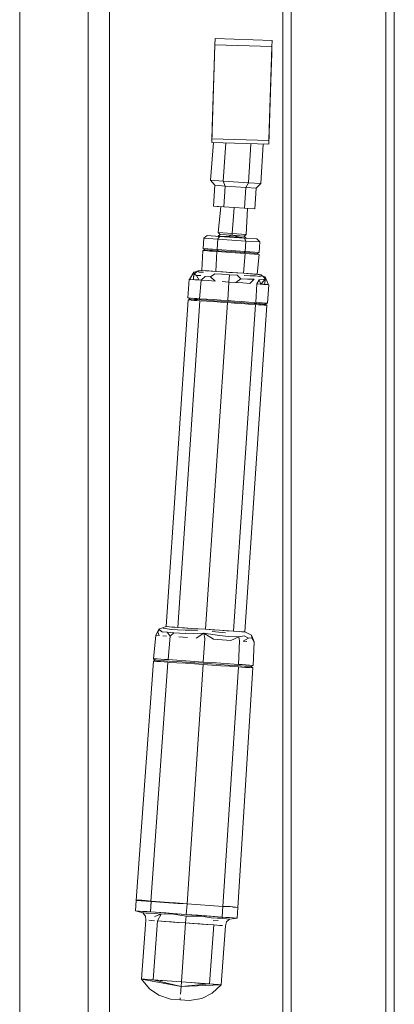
# Model space of a CAD drawing. Header units: millimetres. Extents: x 321 to 585, y -277 to 9.
# Tile 706 of 1056: x 352.59 to 352.859, y -27.113 to -26.406. Entities that reach past the tile are written whole.
import ezdxf

# ---------------------------------------------------------------- set-up
doc = ezdxf.new("R2010")
doc.units = ezdxf.units.MM
doc.header["$MEASUREMENT"] = 0
doc.layers.add('IFC-Elemento construtivo genérico-Contorno', color=253, linetype='Continuous', lineweight=5)
doc.layers.add('IFC-Laje-Contorno', color=134, linetype='Continuous', lineweight=5)

msp = doc.modelspace()

# ---------------------------------------------------------------- linework, layer by layer
at = {"layer": 'IFC-Elemento construtivo genérico-Contorno', "lineweight": 5}
for p, q in [((352.63907, -27.34614), (352.63907, -25.75413)), ((352.77859, -27.13136), (352.77859, -25.91891)), ((352.77859, -27.13136), (352.77859, -25.91891)), ((352.85859, -27.13136), (352.85859, -25.91891)), ((352.85859, -27.13136), (352.85859, -25.91891)), ((352.78459, -27.12514), (352.78459, -25.92514)), ((352.85259, -27.12514), (352.85259, -25.92514)), ((352.72763, -26.49423), (352.72989, -26.42398)), ((352.72772, -26.49159), (352.72989, -26.42398)), ((352.72772, -26.49159), (352.72989, -26.42398)), ((352.72799, -26.48312), (352.72989, -26.42398)), ((352.72989, -26.42398), (352.73003, -26.41964)), ((352.72989, -26.42398), (352.73003, -26.41964)), ((352.72989, -26.42398), (352.77086, -26.4253)), ((352.72989, -26.42398), (352.77086, -26.4253)), ((352.73003, -26.41964), (352.771, -26.42096)), ((352.73003, -26.41964), (352.771, -26.42096)), ((352.7686, -26.49555), (352.77086, -26.4253)), ((352.76869, -26.49291), (352.77086, -26.4253)), ((352.76869, -26.49291), (352.77086, -26.4253)), ((352.76896, -26.48444), (352.77086, -26.4253)), ((352.77071, -26.42998), (352.77086, -26.4253)), ((352.77086, -26.4253), (352.771, -26.42096)), ((352.77086, -26.4253), (352.771, -26.42096)), ((352.77086, -26.4253), (352.771, -26.42096)), ((352.7686, -26.49555), (352.77078, -26.42779)), ((352.76896, -26.48444), (352.77071, -26.42998)), ((352.76896, -26.48444), (352.77071, -26.42998)), ((352.76896, -26.48444), (352.77071, -26.42998)), ((352.76896, -26.48444), (352.77071, -26.42998)), ((352.72799, -26.48312), (352.72846, -26.46834)), ((352.72799, -26.48312), (352.72846, -26.46835)), ((352.72763, -26.49423), (352.72799, -26.48312)), ((352.7686, -26.49555), (352.76896, -26.48444)), ((352.7686, -26.49555), (352.76896, -26.48444)), ((352.76869, -26.49291), (352.76896, -26.48444)), ((352.76896, -26.48444), (352.76913, -26.48445)), ((352.72681, -26.52135), (352.72897, -26.49427)), ((352.72681, -26.52135), (352.72897, -26.49428)), ((352.72763, -26.49423), (352.72772, -26.49159)), ((352.72763, -26.49423), (352.72772, -26.49159)), ((352.72763, -26.49423), (352.7686, -26.49555)), ((352.72763, -26.49423), (352.7686, -26.49555)), ((352.72772, -26.49159), (352.76869, -26.49291)), ((352.72772, -26.49159), (352.76869, -26.49291)), ((352.73585, -26.52197), (352.73787, -26.49456)), ((352.73585, -26.52197), (352.73787, -26.49456)), ((352.75394, -26.52319), (352.75567, -26.49513)), ((352.75394, -26.52319), (352.75567, -26.49513)), ((352.76299, -26.5238), (352.76455, -26.49542)), ((352.76299, -26.5238), (352.76455, -26.49542)), ((352.7686, -26.49555), (352.76869, -26.49291)), ((352.7686, -26.49555), (352.76869, -26.49291)), ((352.72681, -26.52135), (352.73585, -26.52197)), ((352.72681, -26.52135), (352.72982, -26.52499)), ((352.72681, -26.52135), (352.73585, -26.52197)), ((352.72681, -26.52135), (352.72982, -26.52499)), ((352.73585, -26.52197), (352.75394, -26.52319)), ((352.73585, -26.52197), (352.73725, -26.52549)), ((352.73585, -26.52197), (352.73725, -26.52549)), ((352.73585, -26.52197), (352.75394, -26.52319)), ((352.75209, -26.5265), (352.75394, -26.52319)), ((352.75209, -26.5265), (352.75394, -26.52319)), ((352.75394, -26.52319), (352.76299, -26.5238)), ((352.75394, -26.52319), (352.76299, -26.5238)), ((352.75951, -26.52699), (352.76299, -26.5238)), ((352.75951, -26.52699), (352.76299, -26.5238)), ((352.72881, -26.54001), (352.72982, -26.52499)), ((352.72881, -26.54001), (352.72982, -26.52499)), ((352.72982, -26.52499), (352.73725, -26.52549)), ((352.72982, -26.52499), (352.73725, -26.52549)), ((352.73623, -26.54051), (352.73725, -26.52549)), ((352.73623, -26.54051), (352.73725, -26.52549)), ((352.73725, -26.52549), (352.75209, -26.5265)), ((352.73725, -26.52549), (352.75209, -26.5265)), ((352.75108, -26.54152), (352.75209, -26.5265)), ((352.75108, -26.54152), (352.75209, -26.5265)), ((352.75209, -26.5265), (352.75951, -26.52699)), ((352.75209, -26.5265), (352.75951, -26.52699)), ((352.7585, -26.54201), (352.75951, -26.52699)), ((352.7585, -26.54201), (352.75951, -26.52699)), ((352.72881, -26.54001), (352.73623, -26.54051)), ((352.72881, -26.54001), (352.73411, -26.54036)), ((352.72881, -26.54001), (352.73623, -26.54051)), ((352.73238, -26.55893), (352.73411, -26.54036)), ((352.73238, -26.55893), (352.73411, -26.54037)), ((352.73623, -26.54051), (352.75108, -26.54152)), ((352.73623, -26.54051), (352.75108, -26.54152)), ((352.7424, -26.5596), (352.74365, -26.54101)), ((352.7424, -26.5596), (352.74365, -26.54102)), ((352.75108, -26.54152), (352.7585, -26.54201)), ((352.75108, -26.54152), (352.7585, -26.54201)), ((352.75241, -26.56028), (352.7532, -26.54166)), ((352.75241, -26.56028), (352.7532, -26.54166)), ((352.73238, -26.55893), (352.7424, -26.5596)), ((352.73238, -26.55893), (352.73363, -26.56043)), ((352.73238, -26.55893), (352.7424, -26.5596)), ((352.73238, -26.55893), (352.73363, -26.56043)), ((352.74232, -26.56078), (352.7424, -26.5596)), ((352.74232, -26.56078), (352.7424, -26.5596)), ((352.7424, -26.5596), (352.75241, -26.56028)), ((352.7424, -26.5596), (352.75241, -26.56028)), ((352.72147, -26.5705), (352.72197, -26.56298)), ((352.72147, -26.5705), (352.72197, -26.56298)), ((352.72197, -26.56298), (352.72442, -26.56095)), ((352.72197, -26.56298), (352.72442, -26.56095)), ((352.72197, -26.56298), (352.73203, -26.56365)), ((352.72197, -26.56298), (352.73203, -26.56365)), ((352.72442, -26.56095), (352.7333, -26.56175)), ((352.72442, -26.56095), (352.7333, -26.56175)), ((352.73152, -26.57118), (352.73203, -26.56365)), ((352.73152, -26.57118), (352.73203, -26.56365)), ((352.73203, -26.56365), (352.73339, -26.56162)), ((352.73203, -26.56365), (352.7333, -26.56175)), ((352.73203, -26.56365), (352.75213, -26.56501)), ((352.73203, -26.56365), (352.75213, -26.56501)), ((352.73213, -26.56167), (352.7333, -26.56175)), ((352.73216, -26.56164), (352.73363, -26.56043)), ((352.73216, -26.56165), (352.73363, -26.56043)), ((352.73244, -26.56167), (352.73904, -26.56167)), ((352.73244, -26.56167), (352.73904, -26.56167)), ((352.7333, -26.56175), (352.75112, -26.56295)), ((352.7333, -26.56175), (352.75112, -26.56295)), ((352.73363, -26.56043), (352.74232, -26.56078)), ((352.73363, -26.56043), (352.74232, -26.56078)), ((352.73896, -26.56167), (352.74232, -26.56078)), ((352.73896, -26.56167), (352.74232, -26.56078)), ((352.73896, -26.56167), (352.7479, -26.56228)), ((352.73896, -26.56167), (352.74218, -26.56235)), ((352.73896, -26.56167), (352.7479, -26.56228)), ((352.73896, -26.56167), (352.74218, -26.56235)), ((352.74227, -26.56236), (352.7479, -26.56228)), ((352.74227, -26.56236), (352.7479, -26.56228)), ((352.74232, -26.56078), (352.75098, -26.5616)), ((352.74232, -26.56078), (352.7479, -26.56228)), ((352.74232, -26.56078), (352.75098, -26.5616)), ((352.74232, -26.56078), (352.7479, -26.56228)), ((352.7479, -26.56228), (352.75223, -26.56303)), ((352.7479, -26.56228), (352.75223, -26.56303)), ((352.75098, -26.5616), (352.75241, -26.56028)), ((352.75098, -26.5616), (352.75241, -26.56028)), ((352.75098, -26.5616), (352.75229, -26.56303)), ((352.75098, -26.5616), (352.75229, -26.56303)), ((352.75105, -26.56282), (352.75213, -26.56501)), ((352.75112, -26.56295), (352.76002, -26.56356)), ((352.75112, -26.56295), (352.75213, -26.56501)), ((352.75112, -26.56295), (352.76002, -26.56356)), ((352.75162, -26.57254), (352.75213, -26.56501)), ((352.75162, -26.57254), (352.75213, -26.56501)), ((352.75213, -26.56501), (352.76218, -26.5657)), ((352.75213, -26.56501), (352.76218, -26.5657)), ((352.76002, -26.56356), (352.76218, -26.5657)), ((352.76002, -26.56356), (352.76218, -26.5657)), ((352.76167, -26.57322), (352.76218, -26.5657)), ((352.76167, -26.57322), (352.76218, -26.5657)), ((352.72066, -26.58619), (352.72137, -26.57194)), ((352.72066, -26.58619), (352.72137, -26.57194)), ((352.72137, -26.57194), (352.72282, -26.57136)), ((352.72137, -26.57194), (352.72282, -26.57136)), ((352.72137, -26.57194), (352.73142, -26.57262)), ((352.72137, -26.57194), (352.73142, -26.57262)), ((352.72147, -26.5705), (352.73152, -26.57118)), ((352.72147, -26.5705), (352.72282, -26.57136)), ((352.72147, -26.5705), (352.72649, -26.57084)), ((352.72147, -26.5705), (352.73152, -26.57118)), ((352.72147, -26.5705), (352.72282, -26.57136)), ((352.72147, -26.5705), (352.72649, -26.57084)), ((352.72282, -26.57136), (352.72595, -26.57157)), ((352.72282, -26.57136), (352.72595, -26.57157)), ((352.72595, -26.57157), (352.72907, -26.57178)), ((352.72595, -26.57157), (352.72907, -26.57178)), ((352.7264, -26.57228), (352.73142, -26.57262)), ((352.7264, -26.57228), (352.73142, -26.57262)), ((352.72649, -26.57084), (352.73152, -26.57118)), ((352.72649, -26.57084), (352.73152, -26.57118)), ((352.72907, -26.57178), (352.73217, -26.57199)), ((352.72907, -26.57178), (352.73217, -26.57199)), ((352.73059, -26.58687), (352.73142, -26.57262)), ((352.73059, -26.58687), (352.73142, -26.57262)), ((352.73142, -26.57262), (352.75152, -26.57398)), ((352.73142, -26.57262), (352.74147, -26.57329)), ((352.73142, -26.57262), (352.75152, -26.57398)), ((352.73142, -26.57262), (352.74147, -26.57329)), ((352.73152, -26.57118), (352.73217, -26.57199)), ((352.73152, -26.57118), (352.75162, -26.57254)), ((352.73152, -26.57118), (352.74157, -26.57186)), ((352.73152, -26.57118), (352.73217, -26.57199)), ((352.73152, -26.57118), (352.75162, -26.57254)), ((352.73152, -26.57118), (352.74157, -26.57186)), ((352.73217, -26.57199), (352.74152, -26.57262)), ((352.73217, -26.57199), (352.74152, -26.57262)), ((352.74147, -26.57329), (352.75152, -26.57398)), ((352.74147, -26.57329), (352.75152, -26.57398)), ((352.74152, -26.57262), (352.75087, -26.57325)), ((352.74152, -26.57262), (352.75087, -26.57325)), ((352.74157, -26.57186), (352.75162, -26.57254)), ((352.74157, -26.57186), (352.75162, -26.57254)), ((352.75044, -26.58821), (352.75152, -26.57398)), ((352.75044, -26.58821), (352.75152, -26.57398)), ((352.75087, -26.57325), (352.75162, -26.57254)), ((352.75087, -26.57325), (352.75162, -26.57254)), ((352.75087, -26.57325), (352.75554, -26.57357)), ((352.75087, -26.57325), (352.75554, -26.57357)), ((352.75152, -26.57398), (352.76158, -26.57465)), ((352.75152, -26.57398), (352.75486, -26.5742)), ((352.75152, -26.57398), (352.76158, -26.57465)), ((352.75152, -26.57398), (352.75486, -26.5742)), ((352.75162, -26.57254), (352.75496, -26.57277)), ((352.75162, -26.57254), (352.76167, -26.57322)), ((352.75162, -26.57254), (352.76167, -26.57322)), ((352.75162, -26.57254), (352.75496, -26.57277)), ((352.75496, -26.57277), (352.75831, -26.57299)), ((352.75496, -26.57277), (352.75831, -26.57299)), ((352.75554, -26.57357), (352.76021, -26.57389)), ((352.75554, -26.57357), (352.76021, -26.57389)), ((352.75831, -26.57299), (352.76167, -26.57322)), ((352.75831, -26.57299), (352.76167, -26.57322)), ((352.76021, -26.57389), (352.76167, -26.57322)), ((352.76021, -26.57389), (352.76167, -26.57322)), ((352.76021, -26.57389), (352.76158, -26.57465)), ((352.76021, -26.57389), (352.76158, -26.57465)), ((352.75486, -26.5742), (352.75822, -26.57443)), ((352.75486, -26.5742), (352.75822, -26.57443)), ((352.75822, -26.57443), (352.76158, -26.57465)), ((352.75822, -26.57443), (352.76158, -26.57465)), ((352.76036, -26.58888), (352.76158, -26.57465)), ((352.76036, -26.58888), (352.76158, -26.57465)), ((352.71179, -26.59255), (352.71478, -26.58736)), ((352.7118, -26.59255), (352.71478, -26.58736)), ((352.71448, -26.59274), (352.71478, -26.58736)), ((352.71448, -26.59274), (352.71478, -26.58736)), ((352.71454, -26.58887), (352.71797, -26.58635)), ((352.7147, -26.58875), (352.71797, -26.58635)), ((352.71475, -26.58875), (352.71478, -26.58736)), ((352.71475, -26.58875), (352.71478, -26.58736)), ((352.71478, -26.58736), (352.71727, -26.58687)), ((352.71478, -26.58736), (352.71727, -26.58687)), ((352.71677, -26.58697), (352.71687, -26.5869)), ((352.71677, -26.58697), (352.71687, -26.5869)), ((352.71687, -26.5869), (352.71735, -26.58681)), ((352.71687, -26.5869), (352.71735, -26.58681)), ((352.71797, -26.58635), (352.72066, -26.58619)), ((352.71797, -26.58635), (352.72066, -26.58619)), ((352.71797, -26.58635), (352.71868, -26.58748)), ((352.71797, -26.58635), (352.71868, -26.58748)), ((352.71868, -26.58748), (352.72187, -26.5874)), ((352.71868, -26.58748), (352.72187, -26.5874)), ((352.72066, -26.58619), (352.73059, -26.58687)), ((352.72066, -26.58619), (352.72314, -26.58636)), ((352.72066, -26.58619), (352.73059, -26.58687)), ((352.72066, -26.58619), (352.72314, -26.58636)), ((352.72314, -26.58636), (352.72562, -26.58654)), ((352.72314, -26.58636), (352.72562, -26.58654)), ((352.72562, -26.58654), (352.7281, -26.5867)), ((352.72562, -26.58654), (352.7281, -26.5867)), ((352.7281, -26.5867), (352.73059, -26.58687)), ((352.7281, -26.5867), (352.73059, -26.58687)), ((352.73059, -26.58687), (352.75044, -26.58821)), ((352.73059, -26.58687), (352.73555, -26.5872)), ((352.73059, -26.58687), (352.75044, -26.58821)), ((352.73059, -26.58687), (352.73555, -26.5872)), ((352.73555, -26.5872), (352.74051, -26.58754)), ((352.73555, -26.5872), (352.74051, -26.58754)), ((352.74051, -26.58754), (352.74547, -26.58787)), ((352.74051, -26.58754), (352.74547, -26.58787)), ((352.74547, -26.58787), (352.75044, -26.58821)), ((352.74547, -26.58787), (352.75044, -26.58821)), ((352.71055, -26.60589), (352.71145, -26.59253)), ((352.71055, -26.60589), (352.71145, -26.59253)), ((352.71145, -26.59253), (352.71355, -26.59267)), ((352.71145, -26.59253), (352.71355, -26.59267)), ((352.7118, -26.59255), (352.71253, -26.5926)), ((352.7118, -26.59255), (352.71253, -26.5926)), ((352.71355, -26.59267), (352.71564, -26.59281)), ((352.71355, -26.59267), (352.71564, -26.59281)), ((352.71448, -26.59274), (352.71475, -26.58871)), ((352.71454, -26.58886), (352.71475, -26.58871)), ((352.7147, -26.58874), (352.71475, -26.58871)), ((352.71471, -26.58868), (352.71674, -26.58981)), ((352.71471, -26.58868), (352.71674, -26.58981)), ((352.71564, -26.59281), (352.71773, -26.59295)), ((352.71564, -26.59281), (352.71773, -26.59295)), ((352.71674, -26.58981), (352.71991, -26.58969)), ((352.71674, -26.58981), (352.71991, -26.58969)), ((352.71674, -26.58981), (352.71862, -26.59302)), ((352.71773, -26.59295), (352.72007, -26.59312)), ((352.71773, -26.59295), (352.72007, -26.59312)), ((352.71892, -26.60646), (352.72007, -26.59312)), ((352.71892, -26.60646), (352.72007, -26.59312)), ((352.72007, -26.59312), (352.72306, -26.59051)), ((352.72007, -26.59312), (352.72306, -26.59051)), ((352.72007, -26.59312), (352.72506, -26.59345)), ((352.72306, -26.59051), (352.72686, -26.59071)), ((352.72306, -26.59051), (352.72686, -26.59071)), ((352.72506, -26.59345), (352.73006, -26.59379)), ((352.72686, -26.59071), (352.72995, -26.58862)), ((352.72686, -26.59071), (352.72995, -26.58862)), ((352.72686, -26.59071), (352.73006, -26.59379)), ((352.72686, -26.59071), (352.73006, -26.59379)), ((352.72995, -26.58862), (352.73489, -26.5888)), ((352.72995, -26.58862), (352.73489, -26.5888)), ((352.73489, -26.5888), (352.74038, -26.58939)), ((352.73489, -26.5888), (352.74038, -26.58939)), ((352.73505, -26.59412), (352.74004, -26.59447)), ((352.73505, -26.59412), (352.74004, -26.59447)), ((352.73914, -26.60781), (352.74004, -26.59447)), ((352.73914, -26.60781), (352.74004, -26.59447)), ((352.74004, -26.59447), (352.74038, -26.58939)), ((352.74004, -26.59447), (352.74038, -26.58939)), ((352.74004, -26.59447), (352.74504, -26.5948)), ((352.74004, -26.59447), (352.74504, -26.5948)), ((352.74038, -26.58939), (352.74591, -26.58954)), ((352.74038, -26.58939), (352.74591, -26.58954)), ((352.74504, -26.5948), (352.74851, -26.5921)), ((352.74504, -26.5948), (352.74851, -26.5921)), ((352.74504, -26.5948), (352.75003, -26.59514)), ((352.74591, -26.58954), (352.74851, -26.5921)), ((352.74591, -26.58954), (352.74851, -26.5921)), ((352.74851, -26.5921), (352.75323, -26.59234)), ((352.74851, -26.5921), (352.75323, -26.59234)), ((352.75003, -26.59514), (352.75502, -26.59547)), ((352.75044, -26.58821), (352.76036, -26.58888)), ((352.75044, -26.58821), (352.75292, -26.58837)), ((352.75044, -26.58821), (352.76036, -26.58888)), ((352.75044, -26.58821), (352.75292, -26.58837)), ((352.75082, -26.58978), (352.7553, -26.59008)), ((352.75082, -26.58978), (352.7553, -26.59008)), ((352.75292, -26.58837), (352.7554, -26.58855)), ((352.75292, -26.58837), (352.7554, -26.58855)), ((352.75323, -26.59234), (352.75819, -26.59253)), ((352.75323, -26.59234), (352.75819, -26.59253)), ((352.75502, -26.59547), (352.75819, -26.59253)), ((352.7553, -26.59008), (352.75905, -26.59006)), ((352.7553, -26.59008), (352.75905, -26.59006)), ((352.7554, -26.58855), (352.75788, -26.58871)), ((352.7554, -26.58855), (352.75788, -26.58871)), ((352.75788, -26.58871), (352.76036, -26.58888)), ((352.75788, -26.58871), (352.76036, -26.58888)), ((352.75905, -26.59006), (352.76215, -26.59042)), ((352.75905, -26.59006), (352.76215, -26.59042)), ((352.76002, -26.59581), (352.7617, -26.59292)), ((352.76002, -26.59581), (352.7617, -26.59292)), ((352.76036, -26.58888), (352.76301, -26.58939)), ((352.76036, -26.58888), (352.76402, -26.59008)), ((352.76036, -26.58888), (352.76301, -26.58939)), ((352.76036, -26.58888), (352.76402, -26.59008)), ((352.7617, -26.59292), (352.76483, -26.59257)), ((352.7617, -26.59292), (352.76453, -26.5926)), ((352.7617, -26.59292), (352.76291, -26.59601)), ((352.76215, -26.59042), (352.76402, -26.59008)), ((352.76215, -26.59042), (352.76402, -26.59008)), ((352.76292, -26.59601), (352.76647, -26.59189)), ((352.76301, -26.58939), (352.76357, -26.58993)), ((352.76301, -26.58939), (352.76357, -26.58993)), ((352.76402, -26.59008), (352.7663, -26.59208)), ((352.76402, -26.59008), (352.7663, -26.59208)), ((352.76411, -26.59016), (352.76603, -26.59081)), ((352.76411, -26.59016), (352.76603, -26.59081)), ((352.76453, -26.5926), (352.76652, -26.59201)), ((352.76453, -26.5926), (352.76652, -26.59201)), ((352.7656, -26.59619), (352.7663, -26.59208)), ((352.7656, -26.59619), (352.7663, -26.59208)), ((352.76603, -26.59081), (352.76829, -26.59637)), ((352.76603, -26.59081), (352.7663, -26.59208)), ((352.76603, -26.59081), (352.76829, -26.59637)), ((352.76603, -26.59081), (352.7663, -26.59208)), ((352.75936, -26.60918), (352.76002, -26.59581)), ((352.75936, -26.60918), (352.76002, -26.59581)), ((352.76002, -26.59581), (352.76235, -26.59597)), ((352.76002, -26.59581), (352.76235, -26.59597)), ((352.76235, -26.59597), (352.76445, -26.59611)), ((352.76235, -26.59597), (352.76445, -26.59611)), ((352.76445, -26.59611), (352.76634, -26.59624)), ((352.76445, -26.59611), (352.76634, -26.59624)), ((352.76481, -26.59614), (352.7656, -26.59618)), ((352.76481, -26.59614), (352.7656, -26.59618)), ((352.76499, -26.59614), (352.76654, -26.59625)), ((352.76499, -26.59614), (352.76654, -26.59625)), ((352.7656, -26.59618), (352.76786, -26.59634)), ((352.7656, -26.59618), (352.76786, -26.59634)), ((352.76634, -26.59624), (352.76863, -26.59639)), ((352.76634, -26.59624), (352.76863, -26.59639)), ((352.76654, -26.59625), (352.76754, -26.59632)), ((352.76773, -26.60975), (352.76863, -26.59639)), ((352.76773, -26.60975), (352.76863, -26.59639)), ((352.76829, -26.59637), (352.76863, -26.59639)), ((352.69497, -26.84205), (352.71082, -26.60735)), ((352.69497, -26.84205), (352.71082, -26.60735)), ((352.70324, -26.84261), (352.71909, -26.6079)), ((352.70324, -26.84261), (352.71909, -26.6079)), ((352.71055, -26.60589), (352.71285, -26.60605)), ((352.71055, -26.60589), (352.71285, -26.60605)), ((352.71082, -26.60735), (352.71227, -26.60677)), ((352.71082, -26.60735), (352.71227, -26.60677)), ((352.71082, -26.60735), (352.71288, -26.60748)), ((352.71082, -26.60735), (352.71288, -26.60748)), ((352.71092, -26.60592), (352.71227, -26.60677)), ((352.71092, -26.60592), (352.71227, -26.60677)), ((352.71227, -26.60677), (352.71521, -26.60697)), ((352.71227, -26.60677), (352.71521, -26.60697)), ((352.71285, -26.60605), (352.71515, -26.60619)), ((352.71285, -26.60605), (352.71515, -26.60619)), ((352.71288, -26.60748), (352.71495, -26.60763)), ((352.71288, -26.60748), (352.71495, -26.60763)), ((352.71417, -26.60614), (352.71514, -26.6062)), ((352.71495, -26.60763), (352.71702, -26.60777)), ((352.71495, -26.60763), (352.71702, -26.60777)), ((352.71505, -26.60619), (352.7162, -26.60627)), ((352.71515, -26.60619), (352.71704, -26.60633)), ((352.71515, -26.60619), (352.71704, -26.60633)), ((352.71521, -26.60697), (352.71767, -26.60713)), ((352.71521, -26.60697), (352.71767, -26.60713)), ((352.71564, -26.60623), (352.71612, -26.60626)), ((352.71702, -26.60777), (352.71909, -26.6079)), ((352.71702, -26.60777), (352.71909, -26.6079)), ((352.71704, -26.60633), (352.71892, -26.60646)), ((352.71704, -26.60633), (352.71892, -26.60646)), ((352.71767, -26.60713), (352.72013, -26.6073)), ((352.71767, -26.60713), (352.72013, -26.6073)), ((352.71892, -26.60646), (352.72398, -26.6068)), ((352.71892, -26.60646), (352.72398, -26.6068)), ((352.71909, -26.6079), (352.72408, -26.60824)), ((352.71909, -26.6079), (352.72408, -26.60824)), ((352.72013, -26.6073), (352.72487, -26.60762)), ((352.72013, -26.6073), (352.72487, -26.60762)), ((352.7232, -26.84396), (352.73904, -26.60925)), ((352.7232, -26.84396), (352.73904, -26.60925)), ((352.72398, -26.6068), (352.72903, -26.60713)), ((352.72398, -26.6068), (352.72903, -26.60713)), ((352.72408, -26.60824), (352.72907, -26.60858)), ((352.72408, -26.60824), (352.72907, -26.60858)), ((352.72487, -26.60762), (352.72961, -26.60794)), ((352.72487, -26.60762), (352.72961, -26.60794)), ((352.72903, -26.60713), (352.73409, -26.60747)), ((352.72903, -26.60713), (352.73415, -26.60748)), ((352.72903, -26.60713), (352.73409, -26.60747)), ((352.72903, -26.60713), (352.73415, -26.60748)), ((352.72907, -26.60858), (352.73406, -26.60892)), ((352.72907, -26.60858), (352.73406, -26.60892)), ((352.72961, -26.60794), (352.73435, -26.60826)), ((352.72961, -26.60794), (352.73435, -26.60826)), ((352.73406, -26.60892), (352.73904, -26.60925)), ((352.73406, -26.60892), (352.73904, -26.60925)), ((352.73409, -26.60747), (352.73914, -26.60781)), ((352.73409, -26.60747), (352.73914, -26.60781)), ((352.73415, -26.60748), (352.73914, -26.60781)), ((352.73415, -26.60748), (352.73914, -26.60781)), ((352.73435, -26.60826), (352.73909, -26.60858)), ((352.73435, -26.60826), (352.73909, -26.60858)), ((352.73904, -26.60925), (352.74403, -26.60959)), ((352.73904, -26.60925), (352.74403, -26.60959)), ((352.73909, -26.60858), (352.74383, -26.6089)), ((352.73909, -26.60858), (352.74383, -26.6089)), ((352.73914, -26.60781), (352.7442, -26.60816)), ((352.73914, -26.60781), (352.74413, -26.60816)), ((352.73914, -26.60781), (352.7442, -26.60816)), ((352.73914, -26.60781), (352.74413, -26.60816)), ((352.74383, -26.6089), (352.74857, -26.60922)), ((352.74383, -26.6089), (352.74857, -26.60922)), ((352.74413, -26.60816), (352.74925, -26.6085)), ((352.74413, -26.60816), (352.74925, -26.6085)), ((352.7442, -26.60816), (352.74925, -26.6085)), ((352.7442, -26.60816), (352.74925, -26.6085)), ((352.74857, -26.60922), (352.75331, -26.60954)), ((352.74857, -26.60922), (352.75331, -26.60954)), ((352.74925, -26.6085), (352.7543, -26.60884)), ((352.74925, -26.6085), (352.7543, -26.60884)), ((352.7543, -26.60884), (352.75936, -26.60918)), ((352.7543, -26.60884), (352.75936, -26.60918)), ((352.75936, -26.60918), (352.76145, -26.60933)), ((352.75936, -26.60918), (352.76145, -26.60933)), ((352.76145, -26.60933), (352.76354, -26.60947)), ((352.76145, -26.60933), (352.76354, -26.60947)), ((352.74316, -26.84531), (352.75901, -26.6106)), ((352.74316, -26.84531), (352.75901, -26.6106)), ((352.74403, -26.60959), (352.74902, -26.60992)), ((352.74403, -26.60959), (352.74902, -26.60992)), ((352.74902, -26.60992), (352.75402, -26.61027)), ((352.74902, -26.60992), (352.75402, -26.61027)), ((352.75142, -26.84587), (352.76727, -26.61115)), ((352.75142, -26.84587), (352.76727, -26.61115)), ((352.75331, -26.60954), (352.75806, -26.60987)), ((352.75331, -26.60954), (352.75806, -26.60987)), ((352.75402, -26.61027), (352.75901, -26.6106)), ((352.75402, -26.61027), (352.75901, -26.6106)), ((352.75806, -26.60987), (352.76002, -26.60999)), ((352.75806, -26.60987), (352.76002, -26.60999)), ((352.75901, -26.6106), (352.76107, -26.61074)), ((352.75901, -26.6106), (352.76107, -26.61074)), ((352.76002, -26.60999), (352.76198, -26.61013)), ((352.76002, -26.60999), (352.76198, -26.61013)), ((352.76107, -26.61074), (352.76314, -26.61088)), ((352.76107, -26.61074), (352.76314, -26.61088)), ((352.76198, -26.61013), (352.76395, -26.61026)), ((352.76198, -26.61013), (352.76395, -26.61026)), ((352.76314, -26.61088), (352.76573, -26.61106)), ((352.76314, -26.61088), (352.76521, -26.61102)), ((352.76314, -26.61088), (352.76573, -26.61106)), ((352.76314, -26.61088), (352.76521, -26.61102)), ((352.76354, -26.60947), (352.7639, -26.60948)), ((352.76354, -26.60947), (352.76564, -26.60961)), ((352.76354, -26.60947), (352.76564, -26.60961)), ((352.76395, -26.61026), (352.76591, -26.61039)), ((352.76395, -26.61026), (352.76591, -26.61039)), ((352.76521, -26.61102), (352.76727, -26.61115)), ((352.76521, -26.61102), (352.76727, -26.61115)), ((352.76564, -26.60961), (352.76773, -26.60975)), ((352.76564, -26.60961), (352.76773, -26.60975)), ((352.76573, -26.61106), (352.76727, -26.61115)), ((352.76573, -26.61106), (352.76727, -26.61115)), ((352.76591, -26.61039), (352.76738, -26.60973)), ((352.76591, -26.61039), (352.76738, -26.60973)), ((352.76591, -26.61039), (352.76727, -26.61115)), ((352.76591, -26.61039), (352.76727, -26.61115)), ((352.76639, -26.60966), (352.76737, -26.60973)), ((352.76663, -26.60968), (352.76737, -26.60973)), ((352.76663, -26.60968), (352.76737, -26.60973)), ((352.69246, -26.84283), (352.69497, -26.84205)), ((352.69246, -26.84283), (352.69497, -26.84205)), ((352.69497, -26.84205), (352.6991, -26.84234)), ((352.69497, -26.84205), (352.69704, -26.84219)), ((352.69497, -26.84205), (352.69704, -26.84219)), ((352.69497, -26.84205), (352.6991, -26.84234)), ((352.69702, -26.84219), (352.6991, -26.84234)), ((352.69702, -26.84219), (352.6991, -26.84234)), ((352.69704, -26.84219), (352.6991, -26.84234)), ((352.69704, -26.84219), (352.6991, -26.84234)), ((352.6991, -26.84234), (352.70324, -26.84261)), ((352.6991, -26.84234), (352.70117, -26.84247)), ((352.6991, -26.84234), (352.70117, -26.84247)), ((352.6991, -26.84234), (352.70324, -26.84261)), ((352.70117, -26.84247), (352.70324, -26.84261)), ((352.70117, -26.84247), (352.70324, -26.84261)), ((352.70324, -26.84261), (352.71322, -26.84328)), ((352.70324, -26.84261), (352.70823, -26.84295)), ((352.70324, -26.84261), (352.71322, -26.84328)), ((352.70324, -26.84261), (352.70823, -26.84295)), ((352.68593, -26.86505), (352.6875, -26.84825)), ((352.68593, -26.86505), (352.6875, -26.84825)), ((352.6875, -26.84825), (352.68995, -26.84361)), ((352.6875, -26.84825), (352.68995, -26.84361)), ((352.6875, -26.84825), (352.6889, -26.84561)), ((352.6875, -26.84825), (352.6889, -26.84561)), ((352.6875, -26.84825), (352.69005, -26.84842)), ((352.6889, -26.84561), (352.68995, -26.84361)), ((352.6889, -26.84561), (352.68995, -26.84361)), ((352.6889, -26.84561), (352.69016, -26.84441)), ((352.6889, -26.84561), (352.69016, -26.84441)), ((352.6889, -26.84561), (352.68903, -26.84594)), ((352.6889, -26.84561), (352.68903, -26.84594)), ((352.68903, -26.84594), (352.69005, -26.84842)), ((352.68903, -26.84594), (352.69005, -26.84842)), ((352.68995, -26.84361), (352.69246, -26.84283)), ((352.68995, -26.84361), (352.69246, -26.84283)), ((352.68995, -26.84361), (352.69016, -26.84441)), ((352.68995, -26.84361), (352.69016, -26.84441)), ((352.69016, -26.84441), (352.69224, -26.84589)), ((352.69016, -26.84441), (352.69224, -26.84589)), ((352.692, -26.84572), (352.69573, -26.84602)), ((352.692, -26.84572), (352.69573, -26.84602)), ((352.69261, -26.8486), (352.69521, -26.84877)), ((352.69261, -26.8486), (352.69521, -26.84877)), ((352.69294, -26.84324), (352.69855, -26.84398)), ((352.69294, -26.84324), (352.69855, -26.84398)), ((352.69573, -26.84602), (352.69782, -26.84895)), ((352.69573, -26.84602), (352.69782, -26.84895)), ((352.69573, -26.84602), (352.70057, -26.84637)), ((352.69638, -26.86575), (352.69782, -26.84895)), ((352.69638, -26.86575), (352.69782, -26.84895)), ((352.69782, -26.84895), (352.70057, -26.84637)), ((352.69782, -26.84895), (352.70057, -26.84637)), ((352.69855, -26.84398), (352.70318, -26.84442)), ((352.69855, -26.84398), (352.70318, -26.84442)), ((352.70057, -26.84637), (352.70865, -26.84685)), ((352.70057, -26.84637), (352.70865, -26.84685)), ((352.70318, -26.84442), (352.7086, -26.84453)), ((352.70318, -26.84442), (352.7086, -26.84453)), ((352.70405, -26.84937), (352.71028, -26.84979)), ((352.70405, -26.84937), (352.71028, -26.84979)), ((352.70823, -26.84295), (352.71322, -26.84328)), ((352.70823, -26.84295), (352.71322, -26.84328)), ((352.7085, -26.84684), (352.7145, -26.84699)), ((352.7085, -26.84684), (352.7145, -26.84699)), ((352.7086, -26.84453), (352.71764, -26.8445)), ((352.7086, -26.84453), (352.71764, -26.8445)), ((352.71322, -26.84328), (352.7232, -26.84396)), ((352.71322, -26.84328), (352.71821, -26.84363)), ((352.71322, -26.84328), (352.71821, -26.84363)), ((352.71322, -26.84328), (352.7232, -26.84396)), ((352.7145, -26.84699), (352.72198, -26.84675)), ((352.7145, -26.84699), (352.72198, -26.84675)), ((352.71652, -26.85021), (352.72198, -26.84675)), ((352.71652, -26.85021), (352.72198, -26.84675)), ((352.71821, -26.84363), (352.7232, -26.84396)), ((352.71821, -26.84363), (352.7232, -26.84396)), ((352.72198, -26.84675), (352.73321, -26.84833)), ((352.72198, -26.84675), (352.72898, -26.85105)), ((352.72198, -26.84675), (352.72275, -26.85063)), ((352.72198, -26.84675), (352.72275, -26.85063)), ((352.72198, -26.84675), (352.72898, -26.85105)), ((352.72198, -26.84675), (352.73321, -26.84833)), ((352.7232, -26.84396), (352.73318, -26.84463)), ((352.7232, -26.84396), (352.72819, -26.8443)), ((352.7232, -26.84396), (352.72819, -26.8443)), ((352.7232, -26.84396), (352.73318, -26.84463)), ((352.72785, -26.84547), (352.73761, -26.8465)), ((352.72785, -26.84547), (352.73761, -26.8465)), ((352.72819, -26.8443), (352.73318, -26.84463)), ((352.72819, -26.8443), (352.73318, -26.84463)), ((352.73318, -26.84463), (352.74316, -26.84531)), ((352.73318, -26.84463), (352.73817, -26.84497)), ((352.73318, -26.84463), (352.74316, -26.84531)), ((352.73318, -26.84463), (352.73817, -26.84497)), ((352.73321, -26.84833), (352.73958, -26.84904)), ((352.73321, -26.84833), (352.73958, -26.84904)), ((352.73817, -26.84497), (352.74316, -26.84531)), ((352.73817, -26.84497), (352.74316, -26.84531)), ((352.73958, -26.84904), (352.74709, -26.84926)), ((352.73958, -26.84904), (352.74709, -26.84926)), ((352.74144, -26.85189), (352.74709, -26.84926)), ((352.74144, -26.85189), (352.74709, -26.84926)), ((352.74316, -26.84531), (352.74729, -26.84559)), ((352.74316, -26.84531), (352.74729, -26.84559)), ((352.74709, -26.84926), (352.75097, -26.84856)), ((352.74709, -26.84926), (352.75097, -26.84856)), ((352.74709, -26.84926), (352.74767, -26.85232)), ((352.74709, -26.84926), (352.74767, -26.85232)), ((352.74729, -26.84559), (352.74936, -26.84572)), ((352.74729, -26.84559), (352.75142, -26.84587)), ((352.74729, -26.84559), (352.74937, -26.84572)), ((352.74729, -26.84559), (352.74936, -26.84572)), ((352.74729, -26.84559), (352.75142, -26.84587)), ((352.74729, -26.84559), (352.74937, -26.84572)), ((352.74936, -26.84572), (352.75142, -26.84587)), ((352.74936, -26.84572), (352.75142, -26.84587)), ((352.74937, -26.84572), (352.75142, -26.84587)), ((352.74937, -26.84572), (352.75142, -26.84587)), ((352.75097, -26.84856), (352.75393, -26.85022)), ((352.75097, -26.84856), (352.75393, -26.85022)), ((352.75142, -26.84587), (352.75381, -26.84697)), ((352.75142, -26.84587), (352.75381, -26.84697)), ((352.75381, -26.84697), (352.75619, -26.84808)), ((352.75381, -26.84697), (352.75619, -26.84808)), ((352.75619, -26.84808), (352.75652, -26.84997)), ((352.75619, -26.84808), (352.75697, -26.85021)), ((352.75619, -26.84808), (352.75799, -26.85301)), ((352.75619, -26.84808), (352.75697, -26.85021)), ((352.75619, -26.84808), (352.75799, -26.85301)), ((352.75619, -26.84808), (352.75652, -26.84997)), ((352.72161, -26.86746), (352.72275, -26.85063)), ((352.72161, -26.86746), (352.72275, -26.85063)), ((352.72898, -26.85105), (352.73521, -26.85147)), ((352.72898, -26.85105), (352.73521, -26.85147)), ((352.73521, -26.85147), (352.74144, -26.85189)), ((352.73521, -26.85147), (352.74144, -26.85189)), ((352.74684, -26.86916), (352.74767, -26.85232)), ((352.74684, -26.86916), (352.74767, -26.85232)), ((352.75028, -26.85249), (352.75393, -26.85022)), ((352.75028, -26.85249), (352.75393, -26.85022)), ((352.75028, -26.85249), (352.75288, -26.85267)), ((352.75028, -26.85249), (352.75288, -26.85267)), ((352.75393, -26.85022), (352.75652, -26.84997)), ((352.75393, -26.85022), (352.75652, -26.84997)), ((352.75652, -26.84997), (352.75799, -26.85301)), ((352.75652, -26.84997), (352.75799, -26.85301)), ((352.75697, -26.85021), (352.75799, -26.85301)), ((352.75697, -26.85021), (352.75799, -26.85301)), ((352.75729, -26.86987), (352.75799, -26.85301)), ((352.75729, -26.86987), (352.75799, -26.85301)), ((352.67343, -27.03883), (352.68578, -26.86681)), ((352.67343, -27.03883), (352.68578, -26.86681)), ((352.68408, -27.03983), (352.69624, -26.86752)), ((352.68408, -27.03983), (352.69624, -26.86752)), ((352.68578, -26.86681), (352.68716, -26.86606)), ((352.68578, -26.86681), (352.68716, -26.86606)), ((352.68578, -26.86681), (352.68924, -26.86704)), ((352.68578, -26.86681), (352.68839, -26.86698)), ((352.68578, -26.86681), (352.68924, -26.86704)), ((352.68578, -26.86681), (352.68839, -26.86698)), ((352.68593, -26.86505), (352.68854, -26.86523)), ((352.68593, -26.86505), (352.68716, -26.86606)), ((352.68593, -26.86505), (352.68854, -26.86523)), ((352.68593, -26.86505), (352.68716, -26.86606)), ((352.68716, -26.86606), (352.6905, -26.86628)), ((352.68716, -26.86606), (352.6905, -26.86628)), ((352.68839, -26.86698), (352.69101, -26.86716)), ((352.68839, -26.86698), (352.69101, -26.86716)), ((352.68854, -26.86523), (352.69116, -26.8654)), ((352.68854, -26.86523), (352.69116, -26.8654)), ((352.68924, -26.86704), (352.69101, -26.86716)), ((352.68924, -26.86704), (352.69101, -26.86716)), ((352.6905, -26.86628), (352.69384, -26.86651)), ((352.6905, -26.86628), (352.69384, -26.86651)), ((352.69101, -26.86716), (352.69362, -26.86735)), ((352.69101, -26.86716), (352.69362, -26.86735)), ((352.69116, -26.8654), (352.69377, -26.86558)), ((352.69116, -26.8654), (352.69377, -26.86558)), ((352.69362, -26.86735), (352.69624, -26.86752)), ((352.69362, -26.86735), (352.69624, -26.86752)), ((352.69377, -26.86558), (352.69638, -26.86575)), ((352.69377, -26.86558), (352.69638, -26.86575)), ((352.69384, -26.86651), (352.69723, -26.86674)), ((352.69384, -26.86651), (352.69723, -26.86674)), ((352.69624, -26.86752), (352.70255, -26.86794)), ((352.69624, -26.86752), (352.70255, -26.86794)), ((352.69638, -26.86575), (352.70269, -26.86618)), ((352.69638, -26.86575), (352.70269, -26.86618)), ((352.69723, -26.86674), (352.70331, -26.86715)), ((352.69723, -26.86674), (352.70331, -26.86715)), ((352.70255, -26.86794), (352.70886, -26.86837)), ((352.70255, -26.86794), (352.70886, -26.86837)), ((352.70269, -26.86618), (352.709, -26.8666)), ((352.70269, -26.86618), (352.709, -26.8666)), ((352.70331, -26.86715), (352.70939, -26.86756)), ((352.70331, -26.86715), (352.70939, -26.86756)), ((352.70886, -26.86837), (352.71518, -26.8688)), ((352.70886, -26.86837), (352.71518, -26.8688)), ((352.709, -26.8666), (352.7153, -26.86703)), ((352.709, -26.8666), (352.7153, -26.86703)), ((352.70939, -26.86756), (352.71547, -26.86797)), ((352.70939, -26.86756), (352.71547, -26.86797)), ((352.70996, -27.04112), (352.72149, -26.86922)), ((352.70996, -27.04112), (352.72149, -26.86922)), ((352.71518, -26.8688), (352.72149, -26.86922)), ((352.71518, -26.8688), (352.72149, -26.86922)), ((352.7153, -26.86703), (352.72161, -26.86746)), ((352.7153, -26.86703), (352.72161, -26.86746)), ((352.71547, -26.86797), (352.72155, -26.86838)), ((352.71547, -26.86797), (352.72155, -26.86838)), ((352.72149, -26.86922), (352.7278, -26.86965)), ((352.72149, -26.86922), (352.7278, -26.86965)), ((352.72155, -26.86838), (352.72763, -26.86879)), ((352.72155, -26.86838), (352.72763, -26.86879)), ((352.72161, -26.86746), (352.72792, -26.86788)), ((352.72161, -26.86746), (352.72792, -26.86788)), ((352.72763, -26.86879), (352.73371, -26.8692)), ((352.72763, -26.86879), (352.73371, -26.8692)), ((352.7278, -26.86965), (352.73412, -26.87008)), ((352.7278, -26.86965), (352.73412, -26.87008)), ((352.72792, -26.86788), (352.73422, -26.86831)), ((352.72792, -26.86788), (352.73422, -26.86831)), ((352.73371, -26.8692), (352.73978, -26.86961)), ((352.73371, -26.8692), (352.73978, -26.86961)), ((352.73412, -26.87008), (352.74043, -26.8705)), ((352.73412, -26.87008), (352.74043, -26.8705)), ((352.73422, -26.86831), (352.74053, -26.86873)), ((352.73422, -26.86831), (352.74053, -26.86873)), ((352.73569, -27.04298), (352.74674, -26.87093)), ((352.73569, -27.04298), (352.74674, -26.87093)), ((352.73978, -26.86961), (352.74586, -26.87002)), ((352.73978, -26.86961), (352.74586, -26.87002)), ((352.74043, -26.8705), (352.74674, -26.87093)), ((352.74043, -26.8705), (352.74674, -26.87093)), ((352.74053, -26.86873), (352.74684, -26.86916)), ((352.74053, -26.86873), (352.74684, -26.86916)), ((352.74586, -26.87002), (352.74838, -26.87019)), ((352.74586, -26.87002), (352.74838, -26.87019)), ((352.74674, -26.87093), (352.74936, -26.87111)), ((352.74674, -26.87093), (352.74936, -26.87111)), ((352.74684, -26.86916), (352.74945, -26.86934)), ((352.74684, -26.86916), (352.74945, -26.86934)), ((352.74838, -26.87019), (352.7509, -26.87036)), ((352.74838, -26.87019), (352.7509, -26.87036)), ((352.74945, -26.86934), (352.75206, -26.86951)), ((352.74945, -26.86934), (352.75206, -26.86951)), ((352.7509, -26.87036), (352.75342, -26.87053)), ((352.7509, -26.87036), (352.75342, -26.87053)), ((352.75206, -26.86951), (352.75475, -26.8697)), ((352.75206, -26.86951), (352.75382, -26.86963)), ((352.75206, -26.86951), (352.75475, -26.8697)), ((352.75206, -26.86951), (352.75382, -26.86963)), ((352.75342, -26.87053), (352.75594, -26.8707)), ((352.75342, -26.87053), (352.75594, -26.8707)), ((352.75382, -26.86963), (352.75729, -26.86987)), ((352.75382, -26.86963), (352.75729, -26.86987)), ((352.75475, -26.8697), (352.75729, -26.86987)), ((352.75475, -26.8697), (352.75729, -26.86987)), ((352.75594, -26.8707), (352.75729, -26.86987)), ((352.75594, -26.8707), (352.75729, -26.86987)), ((352.75594, -26.8707), (352.7572, -26.87163)), ((352.75594, -26.8707), (352.7572, -26.87163)), ((352.74634, -27.04375), (352.7572, -26.87163)), ((352.74634, -27.04375), (352.7572, -26.87163)), ((352.74936, -26.87111), (352.75197, -26.87128)), ((352.74936, -26.87111), (352.75197, -26.87128)), ((352.75197, -26.87128), (352.75373, -26.8714)), ((352.75197, -26.87128), (352.7552, -26.8715)), ((352.75197, -26.87128), (352.75373, -26.8714)), ((352.75197, -26.87128), (352.7552, -26.8715)), ((352.75371, -26.8714), (352.7572, -26.87163)), ((352.75371, -26.8714), (352.7572, -26.87163)), ((352.7552, -26.8715), (352.7572, -26.87163)), ((352.7552, -26.8715), (352.7572, -26.87163)), ((352.67301, -27.04616), (352.67355, -27.03884)), ((352.67301, -27.04616), (352.67355, -27.03884)), ((352.67343, -27.03883), (352.67355, -27.03884)), ((352.67343, -27.03883), (352.6841, -27.03955)), ((352.67343, -27.03883), (352.67751, -27.0391)), ((352.67343, -27.03883), (352.67751, -27.0391)), ((352.67343, -27.03883), (352.67355, -27.03884)), ((352.67343, -27.03883), (352.6841, -27.03955)), ((352.67345, -27.03847), (352.67357, -27.03847)), ((352.67345, -27.03847), (352.67357, -27.03847)), ((352.67357, -27.03847), (352.67743, -27.03856)), ((352.67357, -27.03847), (352.67743, -27.03856)), ((352.67743, -27.03856), (352.67986, -27.03873)), ((352.67743, -27.03856), (352.67995, -27.03868)), ((352.67743, -27.03856), (352.68413, -27.03924)), ((352.67743, -27.03856), (352.67986, -27.03873)), ((352.67743, -27.03856), (352.67995, -27.03868)), ((352.67743, -27.03856), (352.68423, -27.03925)), ((352.67751, -27.0391), (352.68081, -27.03933)), ((352.67751, -27.0391), (352.68081, -27.03933)), ((352.68068, -27.03899), (352.68423, -27.03925)), ((352.68068, -27.03899), (352.68157, -27.03906)), ((352.68081, -27.03933), (352.6841, -27.03955)), ((352.68081, -27.03933), (352.6841, -27.03955)), ((352.68157, -27.03906), (352.68423, -27.03925)), ((352.68367, -27.04694), (352.68425, -27.03895)), ((352.68367, -27.04694), (352.68419, -27.03984)), ((352.6841, -27.03955), (352.70996, -27.04112)), ((352.6841, -27.03955), (352.69055, -27.03998)), ((352.6841, -27.03955), (352.69055, -27.03998)), ((352.68423, -27.03925), (352.70996, -27.04112)), ((352.68423, -27.03925), (352.69066, -27.03971)), ((352.69055, -27.03998), (352.69699, -27.04042)), ((352.69055, -27.03998), (352.69699, -27.04042)), ((352.69066, -27.03971), (352.69709, -27.04018)), ((352.69699, -27.04042), (352.70343, -27.04085)), ((352.69699, -27.04042), (352.70343, -27.04085)), ((352.69709, -27.04018), (352.70159, -27.04051)), ((352.70159, -27.04051), (352.70996, -27.04112)), ((352.67301, -27.04616), (352.67568, -27.04636)), ((352.67301, -27.04616), (352.67835, -27.04767)), ((352.67301, -27.04616), (352.67835, -27.04767)), ((352.67301, -27.04616), (352.67568, -27.04636)), ((352.67568, -27.04636), (352.67834, -27.04656)), ((352.67568, -27.04636), (352.67834, -27.04656)), ((352.67834, -27.04656), (352.68101, -27.04675)), ((352.67834, -27.04656), (352.68101, -27.04675)), ((352.67835, -27.04767), (352.67884, -27.04761)), ((352.67835, -27.04767), (352.67884, -27.04761)), ((352.67835, -27.04767), (352.68011, -27.04994)), ((352.67835, -27.04767), (352.68011, -27.04994)), ((352.67884, -27.04761), (352.68058, -27.04779)), ((352.68058, -27.04779), (352.68315, -27.04784)), ((352.68058, -27.04779), (352.68315, -27.04784)), ((352.68101, -27.04675), (352.68367, -27.04694)), ((352.68101, -27.04675), (352.68367, -27.04694)), ((352.68315, -27.04784), (352.68686, -27.04818)), ((352.68315, -27.04784), (352.68686, -27.04818)), ((352.68367, -27.04694), (352.69465, -27.04774)), ((352.68367, -27.04694), (352.6901, -27.0474)), ((352.68367, -27.04694), (352.69465, -27.04774)), ((352.68367, -27.04694), (352.6901, -27.0474)), ((352.6901, -27.0474), (352.69654, -27.04787)), ((352.6901, -27.0474), (352.69654, -27.04787)), ((352.69465, -27.04774), (352.70203, -27.04827)), ((352.69465, -27.04774), (352.70203, -27.04827)), ((352.69654, -27.04787), (352.70297, -27.04834)), ((352.69654, -27.04787), (352.70297, -27.04834)), ((352.70343, -27.04085), (352.70996, -27.04112)), ((352.70343, -27.04085), (352.70996, -27.04112)), ((352.7094, -27.04881), (352.70996, -27.04112)), ((352.7094, -27.04881), (352.70996, -27.04112)), ((352.70996, -27.04112), (352.73569, -27.04298)), ((352.70996, -27.04112), (352.73569, -27.04298)), ((352.73513, -27.05068), (352.73571, -27.04268)), ((352.73513, -27.05068), (352.73571, -27.04268)), ((352.73569, -27.04298), (352.74105, -27.04306)), ((352.73569, -27.04298), (352.73837, -27.04318)), ((352.73569, -27.04298), (352.74105, -27.04306)), ((352.73569, -27.04298), (352.73837, -27.04318)), ((352.73812, -27.04319), (352.74105, -27.04306)), ((352.73812, -27.04319), (352.74105, -27.04306)), ((352.73835, -27.04318), (352.73861, -27.0432)), ((352.73835, -27.04318), (352.73861, -27.0432)), ((352.74105, -27.04306), (352.74634, -27.04375)), ((352.74105, -27.04306), (352.74383, -27.04359)), ((352.74105, -27.04306), (352.74634, -27.04375)), ((352.74105, -27.04306), (352.74383, -27.04359)), ((352.74275, -27.04349), (352.74634, -27.04375)), ((352.74344, -27.04355), (352.74634, -27.04375)), ((352.74344, -27.04355), (352.74368, -27.04356)), ((352.74344, -27.04355), (352.74368, -27.04356)), ((352.74579, -27.05145), (352.74634, -27.04375)), ((352.74579, -27.05145), (352.74634, -27.04375)), ((352.67736, -27.09519), (352.68043, -27.05281)), ((352.67736, -27.09519), (352.68043, -27.05281)), ((352.68011, -27.04994), (352.68043, -27.05281)), ((352.68011, -27.04994), (352.68043, -27.05281)), ((352.68252, -27.05296), (352.68461, -27.05312)), ((352.68252, -27.05296), (352.68461, -27.05312)), ((352.68461, -27.05312), (352.6867, -27.05326)), ((352.68461, -27.05312), (352.6867, -27.05326)), ((352.68571, -27.0958), (352.68879, -27.05342)), ((352.68571, -27.0958), (352.68879, -27.05342)), ((352.68655, -27.05029), (352.69138, -27.04862)), ((352.68655, -27.05029), (352.69138, -27.04862)), ((352.68686, -27.04818), (352.69138, -27.04862)), ((352.68686, -27.04818), (352.69138, -27.04862)), ((352.68879, -27.05342), (352.69138, -27.04862)), ((352.68879, -27.05342), (352.69138, -27.04862)), ((352.68879, -27.05342), (352.6974, -27.05405)), ((352.68879, -27.05342), (352.69383, -27.05378)), ((352.68879, -27.05342), (352.6974, -27.05405)), ((352.68879, -27.05342), (352.69383, -27.05378)), ((352.69138, -27.04862), (352.69874, -27.04845)), ((352.69383, -27.05378), (352.69887, -27.05415)), ((352.69383, -27.05378), (352.69887, -27.05415)), ((352.6974, -27.05405), (352.70318, -27.05447)), ((352.6974, -27.05405), (352.70318, -27.05447)), ((352.69874, -27.04845), (352.70932, -27.04991)), ((352.69874, -27.04845), (352.70932, -27.04991)), ((352.69887, -27.05415), (352.70392, -27.05451)), ((352.69887, -27.05415), (352.70392, -27.05451)), ((352.70203, -27.04827), (352.7094, -27.04881)), ((352.70203, -27.04827), (352.7094, -27.04881)), ((352.70297, -27.04834), (352.7094, -27.04881)), ((352.70297, -27.04834), (352.7094, -27.04881)), ((352.70318, -27.05447), (352.70896, -27.05488)), ((352.70318, -27.05447), (352.70896, -27.05488)), ((352.70392, -27.05451), (352.70896, -27.05488)), ((352.70392, -27.05451), (352.70896, -27.05488)), ((352.70588, -27.09726), (352.70896, -27.05488)), ((352.70588, -27.09726), (352.70896, -27.05488)), ((352.70896, -27.05488), (352.70932, -27.04991)), ((352.70896, -27.05488), (352.70932, -27.04991)), ((352.70896, -27.05488), (352.71474, -27.0553)), ((352.70896, -27.05488), (352.714, -27.05525)), ((352.70896, -27.05488), (352.71474, -27.0553)), ((352.70896, -27.05488), (352.714, -27.05525)), ((352.70932, -27.04991), (352.72, -27.04999)), ((352.70932, -27.04991), (352.72, -27.04999)), ((352.7094, -27.04881), (352.71677, -27.04934)), ((352.7094, -27.04881), (352.71777, -27.04942)), ((352.7094, -27.04881), (352.71677, -27.04934)), ((352.7094, -27.04881), (352.71777, -27.04942)), ((352.71677, -27.04934), (352.72415, -27.04988)), ((352.71677, -27.04934), (352.72415, -27.04988)), ((352.71777, -27.04942), (352.72226, -27.04974)), ((352.71777, -27.04942), (352.72226, -27.04974)), ((352.72, -27.04999), (352.72725, -27.05121)), ((352.72, -27.04999), (352.72725, -27.05121)), ((352.72226, -27.04974), (352.7287, -27.05021)), ((352.72226, -27.04974), (352.7287, -27.05021)), ((352.72415, -27.04988), (352.73513, -27.05068)), ((352.72415, -27.04988), (352.73513, -27.05068)), ((352.72725, -27.05121), (352.73163, -27.05146)), ((352.72725, -27.05121), (352.73163, -27.05146)), ((352.72869, -27.05333), (352.73237, -27.05323)), ((352.72869, -27.05333), (352.73237, -27.05323)), ((352.7287, -27.05021), (352.73513, -27.05068)), ((352.7287, -27.05021), (352.73513, -27.05068)), ((352.73163, -27.05146), (352.73554, -27.05144)), ((352.73163, -27.05146), (352.73554, -27.05144)), ((352.73513, -27.05068), (352.73779, -27.05087)), ((352.73513, -27.05068), (352.73779, -27.05086)), ((352.73554, -27.05144), (352.73814, -27.05184)), ((352.73748, -27.05695), (352.73825, -27.05412)), ((352.73748, -27.05695), (352.73825, -27.05412)), ((352.73779, -27.05086), (352.74046, -27.05106)), ((352.73779, -27.05087), (352.74046, -27.05106)), ((352.73814, -27.05184), (352.73969, -27.05212)), ((352.73814, -27.05184), (352.73969, -27.05212)), ((352.73822, -27.05415), (352.74033, -27.05213)), ((352.73822, -27.05415), (352.74033, -27.05213)), ((352.73969, -27.05212), (352.74033, -27.05213)), ((352.73969, -27.05212), (352.74033, -27.05213)), ((352.74033, -27.05213), (352.74579, -27.05145)), ((352.74033, -27.05213), (352.74579, -27.05145)), ((352.74046, -27.05106), (352.74312, -27.05125)), ((352.74046, -27.05106), (352.74312, -27.05125)), ((352.74312, -27.05125), (352.74579, -27.05145)), ((352.74312, -27.05125), (352.74579, -27.05145)), ((352.71255, -27.05514), (352.71257, -27.05514)), ((352.714, -27.05525), (352.71904, -27.05561)), ((352.714, -27.05525), (352.71904, -27.05561)), ((352.71474, -27.0553), (352.72052, -27.05572)), ((352.71474, -27.0553), (352.72052, -27.05572)), ((352.71904, -27.05561), (352.72409, -27.05598)), ((352.71904, -27.05561), (352.72409, -27.05598)), ((352.72052, -27.05572), (352.72483, -27.05603)), ((352.72052, -27.05572), (352.72483, -27.05603)), ((352.72409, -27.05598), (352.72913, -27.05634)), ((352.72409, -27.05598), (352.72913, -27.05634)), ((352.72483, -27.05603), (352.72913, -27.05634)), ((352.72483, -27.05603), (352.72913, -27.05634)), ((352.72605, -27.09872), (352.72913, -27.05634)), ((352.72605, -27.09872), (352.72913, -27.05634)), ((352.72913, -27.05634), (352.73122, -27.0565)), ((352.72913, -27.05634), (352.73122, -27.0565)), ((352.73122, -27.0565), (352.73331, -27.05664)), ((352.73122, -27.0565), (352.73331, -27.05664)), ((352.73331, -27.05664), (352.73539, -27.0568)), ((352.73331, -27.05664), (352.73539, -27.0568)), ((352.73441, -27.09933), (352.73748, -27.05695)), ((352.73441, -27.09933), (352.73748, -27.05695)), ((352.67736, -27.09519), (352.70565, -27.10051)), ((352.67736, -27.09519), (352.67945, -27.09534)), ((352.67736, -27.09519), (352.68293, -27.10214)), ((352.67736, -27.09519), (352.68571, -27.0958)), ((352.67736, -27.09519), (352.70565, -27.10051)), ((352.67736, -27.09519), (352.67945, -27.09534)), ((352.67736, -27.09519), (352.68571, -27.0958)), ((352.67736, -27.09519), (352.68293, -27.10214)), ((352.67945, -27.09534), (352.68154, -27.0955)), ((352.67945, -27.09534), (352.68154, -27.0955)), ((352.68154, -27.0955), (352.68363, -27.09565)), ((352.68154, -27.0955), (352.68363, -27.09565)), ((352.68363, -27.09565), (352.68571, -27.0958)), ((352.68363, -27.09565), (352.68571, -27.0958)), ((352.68571, -27.0958), (352.70565, -27.10051)), ((352.68571, -27.0958), (352.70588, -27.09726)), ((352.68571, -27.0958), (352.69076, -27.09616)), ((352.68571, -27.0958), (352.69196, -27.09625)), ((352.68571, -27.0958), (352.70565, -27.10051)), ((352.68571, -27.0958), (352.70588, -27.09726)), ((352.68571, -27.0958), (352.69196, -27.09625)), ((352.68571, -27.0958), (352.69076, -27.09616)), ((352.69076, -27.09616), (352.6958, -27.09653)), ((352.69076, -27.09616), (352.6958, -27.09653)), ((352.69196, -27.09625), (352.69344, -27.09636)), ((352.69196, -27.09625), (352.69344, -27.09636)), ((352.6958, -27.09653), (352.6991, -27.09677)), ((352.6958, -27.09653), (352.6991, -27.09678)), ((352.69892, -27.09676), (352.70588, -27.09726)), ((352.69892, -27.09676), (352.70588, -27.09726)), ((352.70565, -27.10051), (352.70588, -27.09726)), ((352.70565, -27.10051), (352.70588, -27.09726)), ((352.70588, -27.09726), (352.72605, -27.09872)), ((352.70588, -27.09726), (352.71285, -27.09777)), ((352.70588, -27.09726), (352.72605, -27.09872)), ((352.70588, -27.09726), (352.71285, -27.09777)), ((352.68293, -27.10214), (352.6897, -27.10681)), ((352.68293, -27.10214), (352.6897, -27.10681)), ((352.70524, -27.1061), (352.70565, -27.10051)), ((352.70524, -27.1061), (352.70565, -27.10051)), ((352.70565, -27.10051), (352.72605, -27.09872)), ((352.70565, -27.10051), (352.72605, -27.09872)), ((352.70565, -27.10051), (352.73441, -27.09933)), ((352.70565, -27.10051), (352.73441, -27.09933)), ((352.71285, -27.09777), (352.71981, -27.09827)), ((352.71285, -27.09777), (352.71981, -27.09827)), ((352.71981, -27.09827), (352.72605, -27.09872)), ((352.71981, -27.09827), (352.72605, -27.09872)), ((352.72605, -27.09872), (352.72814, -27.09888)), ((352.72605, -27.09872), (352.73441, -27.09933)), ((352.72605, -27.09872), (352.72814, -27.09888)), ((352.72605, -27.09872), (352.73441, -27.09933)), ((352.72789, -27.1054), (352.73441, -27.09933)), ((352.72789, -27.1054), (352.73441, -27.09933)), ((352.72814, -27.09888), (352.73023, -27.09903)), ((352.72814, -27.09888), (352.73023, -27.09903)), ((352.73023, -27.09903), (352.73232, -27.09918)), ((352.73023, -27.09903), (352.73232, -27.09918)), ((352.73232, -27.09918), (352.73441, -27.09933)), ((352.73232, -27.09918), (352.73441, -27.09933)), ((352.6897, -27.10681), (352.69817, -27.10955)), ((352.6897, -27.10681), (352.69817, -27.10955)), ((352.69817, -27.10955), (352.70496, -27.11004)), ((352.69817, -27.10955), (352.70496, -27.11004)), ((352.70496, -27.11004), (352.70506, -27.10859)), ((352.70496, -27.11004), (352.70506, -27.10859)), ((352.70496, -27.11004), (352.71174, -27.11054)), ((352.70496, -27.11004), (352.71174, -27.11054)), ((352.71174, -27.11054), (352.72052, -27.10905)), ((352.71174, -27.11054), (352.72052, -27.10905)), ((352.72052, -27.10905), (352.72789, -27.1054)), ((352.72052, -27.10905), (352.72789, -27.1054))]:
    msp.add_line(p, q, dxfattribs=at)
at = {"layer": 'IFC-Laje-Contorno', "color": 7, "lineweight": 5}
for p, q in [((352.58994, -27.37514), (352.58994, -25.72514)), ((352.65421, -27.34913), (352.65421, -25.75114)), ((352.65422, -27.34913), (352.65422, -25.75114))]:
    msp.add_line(p, q, dxfattribs=at)

doc.saveas('drawing.dxf')
